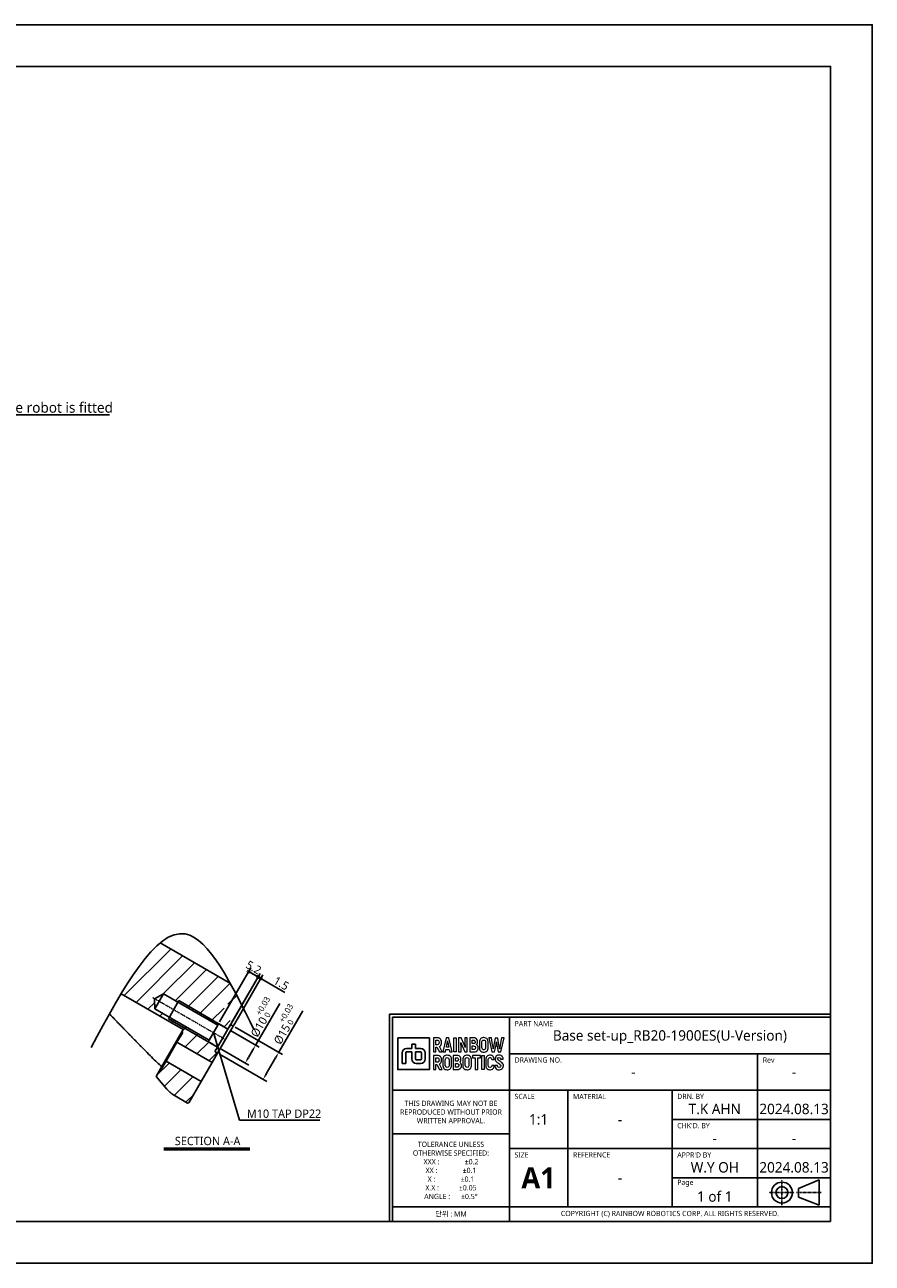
# Model space of a CAD drawing. Header units: millimetres. Extents: x 0 to 7374, y 0 to 4200.
# Tile 563 of 656: x 6968 to 7374, y 0 to 594. Entities that reach past the tile are written whole.
import ezdxf
from ezdxf.enums import TextEntityAlignment as Align

# ---------------------------------------------------------------- set-up
doc = ezdxf.new("R2010")
doc.units = ezdxf.units.MM
doc.header["$LTSCALE"] = 0.2
doc.linetypes.add('CENTER2', pattern=[1.125, 0.75, -0.125, 0.125, -0.125])
for name, color, linetype in [('02_Center Line', 1, 'CENTER2'), ('05_Section Line', 3, 'Continuous'), ('07_Special Line2', 76, 'Continuous'), ('10_Drawing Template', 2, 'Continuous'), ('12_Before Rev.Num.', 5, 'Continuous')]:
    doc.layers.add(name, color=color, linetype=linetype)
doc.layers.add('14_Mark', color=7, linetype='Continuous', true_color=0xe03c31)
doc.styles.add('Rainbow-2.5 Style', font='malgunsl.ttf')
doc.styles.add('Rainbow-5.0 Style', font='malgunsl.ttf')
doc.dimstyles.new('Rainbow-5.0 Style', dxfattribs={"dimtxt": 4.5, "dimasz": 2.5, "dimexe": 1, "dimexo": 1, "dimgap": 1, "dimtad": 1, "dimdsep": 46, "dimtxsty": 'Rainbow-5.0 Style', "dimcen": 0, "dimclrd": 251, "dimclre": 251, "dimclrt": 7, "dimazin": 3, "dimtp": 0.1, "dimtm": 0.1, "dimtfac": 0.61, "dimtmove": 0, "dimatfit": 3, "dimfxl": 1, "dimlwd": -1, "dimlwe": -1, "dimarcsym": 1})
doc.dimstyles.new('Rainbow-5.0 Style$0', dxfattribs={"dimtxt": 4, "dimasz": 3, "dimexe": 2, "dimexo": 1, "dimgap": 0.8, "dimtad": 1, "dimzin": 9, "dimdsep": 46, "dimtxsty": 'Rainbow-5.0 Style', "dimcen": 0, "dimclrd": 251, "dimclre": 251, "dimclrt": 256, "dimadec": 1, "dimazin": 0, "dimtp": 0.1, "dimtm": 0.1, "dimtfac": 0.61, "dimtmove": 0, "dimatfit": 3, "dimfxl": 1, "dimlwd": -1, "dimlwe": -1, "dimarcsym": 1})
pattern_1 = [(45, (6545.0625, 358.6135), (-4.49013, 4.49013), [])]

# ---------------------------------------------------------------- blocks, each defined once
blk = doc.blocks.new('A$C08957360')
at = {"linetype": 'Continuous'}
for p, q in [((804.69, 35.88), (814.56, 39.97)), ((804.69, 35.88), (804.69, 31.7)), ((814.56, 39.97), (814.56, 27.81)), ((814.56, 27.81), (804.69, 31.7))]:
    blk.add_line(p, q, dxfattribs=at)
blk.add_lwpolyline([(0, 0), (840, 0), (840, 594), (0, 594)], close=True)
at = {"lineweight": 0}
for points in [[(631.41, 108.09), (629.56, 108.09), (629.56, 101.34), (630.75, 101.34), (630.75, 103.69), (631.29, 103.69)], [(631.41, 106.96), (631.63, 106.94), (631.99, 106.77), (632.21, 106.43), (632.28, 105.9), (632.26, 105.62), (632.12, 105.17), (631.83, 104.91), (631.41, 104.82), (630.75, 104.82)], [(630.75, 104.82), (630.75, 106.96), (631.41, 106.96)], [(633.21, 107.16), (632.95, 107.52), (632.8, 107.66), (632.41, 107.9), (631.95, 108.04), (631.41, 108.09)], [(633.11, 104.48), (633.32, 104.88), (633.45, 105.36), (633.49, 105.91), (633.48, 106.21), (633.39, 106.72), (633.21, 107.16)], [(637, 108.09), (635.73, 108.09), (634.07, 101.34), (635.31, 101.34), (635.57, 102.57), (637.15, 102.57)], [(637.15, 102.57), (637.42, 101.34), (638.65, 101.34), (637, 108.09)], [(642.86, 108.09), (641.69, 108.09), (641.69, 101.34), (642.85, 101.34), (642.85, 103.38), (642.84, 103.89), (642.83, 104.4), (642.8, 104.9), (642.76, 105.4), (642.71, 105.89), (642.74, 105.92)], [(644.81, 103.54), (644.76, 103.66), (644.56, 104.19), (644.43, 104.5), (644.26, 104.92), (642.86, 108.09)], [(644.66, 101.34), (645.83, 101.34), (645.83, 108.09)], [(645.83, 108.09), (644.67, 108.09), (644.67, 106.04), (644.68, 105.59), (644.7, 105.11), (644.73, 104.61), (644.77, 104.09), (644.83, 103.57), (644.81, 103.54)], [(649.01, 108.09), (647.04, 108.09), (647.04, 101.34), (649.06, 101.34), (649.17, 101.35), (649.68, 101.42), (650.11, 101.6), (650.49, 101.89), (650.56, 101.96), (650.82, 102.35)], [(648.83, 106.97), (649.2, 106.91), (649.49, 106.63), (649.59, 106.16), (649.53, 105.74), (649.29, 105.43), (648.87, 105.31), (648.22, 105.31)], [(648.22, 105.31), (648.22, 106.97), (648.83, 106.97)], [(650.57, 107.2), (650.29, 107.58), (649.96, 107.85), (649.52, 108.03), (649.01, 108.09)], [(650.56, 105.25), (650.73, 105.69), (650.79, 106.21), (650.79, 106.23), (650.73, 106.75), (650.57, 107.2)], [(653.73, 108.2), (653.45, 108.19), (652.95, 108.09), (652.53, 107.89), (652.18, 107.6), (651.99, 107.36), (651.77, 106.94), (651.65, 106.47), (651.61, 105.92), (651.61, 103.52), (651.63, 103.13), (651.73, 102.63), (651.91, 102.2)], [(651.91, 102.2), (652.18, 101.84), (652.35, 101.67), (652.74, 101.42), (653.2, 101.28), (653.73, 101.23), (654.02, 101.25), (654.52, 101.34), (654.94, 101.54), (655.3, 101.84), (655.48, 102.07), (655.69, 102.49), (655.81, 102.96), (655.86, 103.52), (655.86, 105.92), (655.83, 106.29), (655.74, 106.8), (655.55, 107.23)], [(653.73, 102.38), (653.44, 102.41), (653.1, 102.61), (652.9, 102.98), (652.83, 103.52), (652.83, 105.92), (652.86, 106.29), (653.02, 106.72), (653.31, 106.97), (653.73, 107.06)], [(655.55, 107.23), (655.3, 107.6), (655.12, 107.76), (654.73, 108.01), (654.27, 108.16), (653.73, 108.2)], [(653.73, 107.06), (654.02, 107.02), (654.36, 106.82), (654.57, 106.46), (654.63, 105.92), (654.63, 103.52), (654.6, 103.15), (654.45, 102.72), (654.16, 102.46), (653.73, 102.38)], [(657.36, 108.09), (656.14, 108.09), (657.65, 101.34)], [(658.26, 102.83), (658.22, 103.08), (658.17, 103.52), (658.08, 104.05), (657.97, 104.67), (657.36, 108.09)], [(660.43, 107.99), (659.19, 107.99), (658.59, 104.69), (658.5, 104.1), (658.39, 103.47), (658.33, 103.05), (658.3, 102.83), (658.26, 102.83)], [(661.33, 102.83), (661.3, 102.97), (661.24, 103.34), (661.16, 103.91), (661.03, 104.69), (660.43, 107.99)], [(660.71, 101.34), (661.97, 101.34), (663.48, 108.09)], [(663.48, 108.09), (662.26, 108.09), (661.66, 104.67), (661.58, 104.22), (661.48, 103.67), (661.41, 103.21), (661.36, 102.83), (661.33, 102.83)], [(631.29, 103.69), (632.49, 101.34), (633.79, 101.34), (632.43, 103.91)], [(632.43, 103.91), (632.44, 103.91), (632.82, 104.16), (633.11, 104.48)], [(635.82, 103.69), (636.08, 104.95), (636.11, 105.07), (636.18, 105.51), (636.27, 106.01), (636.35, 106.6), (636.38, 106.6)], [(636.38, 106.6), (636.41, 106.36), (636.51, 105.73), (636.59, 105.26), (636.64, 104.95), (636.91, 103.69), (635.82, 103.69)], [(642.74, 105.92), (642.76, 105.85), (642.88, 105.54), (643.08, 105.01), (643.37, 104.28), (644.66, 101.34)], [(648.87, 104.21), (649.16, 104.18), (649.57, 103.99), (649.7, 103.81), (649.82, 103.32), (649.82, 103.22), (649.68, 102.8), (649.37, 102.54), (648.88, 102.46), (648.22, 102.46)], [(648.22, 102.46), (648.22, 104.21), (648.87, 104.21)], [(650.81, 104.21), (650.57, 104.52), (650.17, 104.81), (650.27, 104.89), (650.56, 105.25)], [(650.82, 102.35), (650.98, 102.8), (651.03, 103.32), (650.98, 103.75), (650.81, 104.21)], [(657.65, 101.34), (658.91, 101.34), (659.47, 103.94), (659.51, 104.11), (659.6, 104.59), (659.68, 105.07), (659.74, 105.59), (659.8, 106.13), (659.84, 106.13)], [(659.84, 106.13), (659.85, 105.93), (659.9, 105.42), (659.97, 104.92), (660.05, 104.42), (660.15, 103.94), (660.71, 101.34)], [(631.41, 99.65), (629.56, 99.65), (629.56, 92.91), (630.75, 92.91), (630.75, 95.26), (631.29, 95.26)], [(631.41, 98.52), (631.63, 98.5), (631.99, 98.33), (632.21, 97.98), (632.28, 97.46), (632.26, 97.17), (632.12, 96.74), (631.83, 96.47), (631.41, 96.38), (630.75, 96.38)], [(630.75, 96.38), (630.75, 98.52), (631.41, 98.52)], [(631.29, 95.26), (632.49, 92.91), (633.79, 92.91), (632.43, 95.47)], [(633.21, 98.72), (632.95, 99.08), (632.8, 99.22), (632.41, 99.46), (631.95, 99.6), (631.41, 99.65)], [(632.43, 95.47), (632.44, 95.48), (632.82, 95.72), (633.11, 96.04)], [(633.11, 96.04), (633.32, 96.44), (633.45, 96.91), (633.49, 97.47), (633.48, 97.77), (633.39, 98.28), (633.21, 98.72)], [(636.2, 99.76), (635.91, 99.75), (635.41, 99.65), (634.99, 99.46), (634.64, 99.15), (634.45, 98.92), (634.24, 98.5), (634.11, 98.03), (634.07, 97.48), (634.07, 95.07), (634.09, 94.69), (634.19, 94.2), (634.37, 93.76)], [(634.37, 93.76), (634.64, 93.4), (634.81, 93.23), (635.21, 92.99), (635.66, 92.84), (636.2, 92.79), (636.48, 92.8), (636.97, 92.91), (637.4, 93.1), (637.75, 93.4), (637.94, 93.64), (638.15, 94.05), (638.27, 94.53), (638.31, 95.07), (638.31, 97.48), (638.29, 97.86), (638.2, 98.36), (638.02, 98.79)], [(636.2, 93.94), (635.9, 93.97), (635.57, 94.17), (635.36, 94.53), (635.29, 95.07), (635.29, 97.48), (635.32, 97.86), (635.48, 98.28), (635.77, 98.53), (636.2, 98.62)], [(638.02, 98.79), (637.75, 99.15), (637.58, 99.32), (637.19, 99.57), (636.72, 99.71), (636.2, 99.76)], [(636.2, 98.62), (636.49, 98.58), (636.83, 98.39), (637.02, 98.02), (637.09, 97.48), (637.09, 95.07), (637.06, 94.7), (636.91, 94.28), (636.62, 94.02), (636.2, 93.94)], [(641.02, 99.65), (639.04, 99.65), (639.04, 92.91), (641.18, 92.91), (641.68, 92.98), (642.12, 93.16), (642.5, 93.44), (642.56, 93.52), (642.83, 93.9)], [(640.83, 98.53), (641.21, 98.46), (641.49, 98.2), (641.59, 97.72), (641.53, 97.3), (641.3, 96.98), (640.87, 96.88), (640.23, 96.88)], [(640.23, 96.88), (640.23, 98.53), (640.83, 98.53)], [(640.88, 95.76), (641.17, 95.74), (641.58, 95.54), (641.72, 95.37), (641.83, 94.88), (641.82, 94.77), (641.69, 94.36), (641.38, 94.11), (640.89, 94.03), (640.23, 94.03)], [(640.23, 94.03), (640.23, 95.76), (640.88, 95.76)], [(642.58, 98.76), (642.31, 99.14), (641.97, 99.4), (641.53, 99.59), (641.02, 99.65)], [(642.81, 95.76), (642.58, 96.07), (642.18, 96.36), (642.28, 96.45), (642.56, 96.8)], [(642.56, 96.8), (642.74, 97.25), (642.8, 97.77), (642.8, 97.78), (642.74, 98.31), (642.58, 98.76)], [(642.83, 93.9), (642.98, 94.36), (643.03, 94.88), (642.99, 95.31), (642.81, 95.76)], [(645.75, 99.76), (645.46, 99.75), (644.96, 99.65), (644.54, 99.46), (644.18, 99.15), (643.99, 98.92), (643.79, 98.5), (643.66, 98.03), (643.62, 97.48), (643.62, 95.07), (643.64, 94.69), (643.73, 94.2), (643.92, 93.76)], [(643.92, 93.76), (644.18, 93.4), (644.36, 93.23), (644.75, 92.99), (645.22, 92.84), (645.75, 92.79), (646.03, 92.8), (646.52, 92.91), (646.95, 93.1), (647.3, 93.4), (647.49, 93.64), (647.7, 94.05), (647.82, 94.53), (647.86, 95.07), (647.86, 97.48), (647.85, 97.86), (647.74, 98.36), (647.57, 98.79)], [(645.75, 93.94), (645.44, 93.97), (645.11, 94.17), (644.91, 94.53), (644.84, 95.07), (644.84, 97.48), (644.87, 97.86), (645.02, 98.28), (645.32, 98.53), (645.75, 98.62)], [(647.57, 98.79), (647.3, 99.15), (647.12, 99.32), (646.73, 99.57), (646.28, 99.71), (645.75, 99.76)], [(645.75, 98.62), (646.03, 98.58), (646.37, 98.39), (646.57, 98.02), (646.64, 97.48), (646.64, 95.07), (646.62, 94.7), (646.46, 94.28), (646.17, 94.02), (645.75, 93.94)], [(654.82, 98.65), (654.69, 98.18), (654.65, 97.63), (654.65, 94.93), (654.65, 94.65), (654.74, 94.14), (654.92, 93.7), (655.19, 93.35), (655.3, 93.24), (655.67, 92.99), (656.14, 92.84), (656.67, 92.79), (656.89, 92.8), (657.4, 92.88), (657.84, 93.06), (658.2, 93.34), (658.33, 93.5), (658.57, 93.89)], [(656.67, 99.78), (656.48, 99.78), (655.97, 99.69), (655.54, 99.51), (655.19, 99.23), (655.04, 99.05), (654.82, 98.65)], [(656.67, 93.94), (656.56, 93.94), (656.18, 94.08), (655.94, 94.41), (655.87, 94.93), (655.87, 97.76), (655.98, 98.25), (656.25, 98.54), (656.66, 98.64)], [(656.66, 98.64), (656.91, 98.62), (657.31, 98.4), (657.45, 98.17), (657.56, 97.64), (658.74, 97.64), (658.72, 97.93), (658.62, 98.44), (658.43, 98.87), (658.17, 99.23), (658.05, 99.34), (657.67, 99.59), (657.2, 99.74), (656.67, 99.78)], [(661.09, 99.78), (661.05, 99.78), (660.53, 99.72), (660.08, 99.56), (659.71, 99.29), (659.44, 98.97), (659.25, 98.53), (659.18, 98.03), (659.23, 97.63), (659.39, 97.16), (659.56, 96.88), (659.89, 96.53), (660.12, 96.35), (660.54, 96.05), (660.78, 95.9), (661.2, 95.64), (661.34, 95.54), (661.7, 95.2), (661.75, 95.13), (661.9, 94.68), (661.9, 94.56), (661.7, 94.14), (661.59, 94.05), (661.1, 93.93)], [(662.9, 93.72), (663.07, 94.17), (663.13, 94.67), (663.11, 94.98), (662.99, 95.45), (662.88, 95.66), (662.6, 96.05), (662.45, 96.18), (662.05, 96.5), (661.9, 96.6), (661.48, 96.86), (661.36, 96.93), (660.94, 97.19), (660.9, 97.22), (660.54, 97.55), (660.39, 98), (660.39, 98.03), (660.58, 98.46), (660.62, 98.5), (661.09, 98.64)], [(662.79, 98.9), (662.51, 99.26), (662.46, 99.32), (662.08, 99.57), (661.62, 99.73), (661.09, 99.78)], [(661.09, 98.64), (661.42, 98.58), (661.72, 98.31), (661.82, 97.83), (663.04, 97.83), (663.03, 97.93), (662.96, 98.45), (662.79, 98.9)], [(658.77, 94.91), (657.59, 94.91), (657.54, 94.57), (657.33, 94.18), (657.16, 94.05), (656.67, 93.94)], [(658.57, 93.89), (658.71, 94.36), (658.77, 94.91)], [(660.26, 94.81), (659.05, 94.81), (659.06, 94.62), (659.15, 94.11), (659.33, 93.67), (659.61, 93.31), (659.71, 93.22), (660.1, 92.97), (660.55, 92.82), (661.09, 92.77), (661.27, 92.77), (661.78, 92.85), (662.21, 93.03), (662.58, 93.31), (662.61, 93.33), (662.9, 93.72)], [(661.1, 93.93), (661.06, 93.93), (660.62, 94.03), (660.36, 94.33), (660.26, 94.81)]]:
    blk.add_lwpolyline(points, dxfattribs=at)
for points in [[(639.3, 108.09), (640.48, 108.09), (640.48, 101.34), (639.3, 101.34), (639.3, 108.09)], [(652.18, 99.65), (648.25, 99.65), (648.25, 98.52), (649.61, 98.52), (649.61, 92.91), (650.82, 92.91), (650.82, 98.52), (652.18, 98.52)], [(652.74, 99.65), (653.93, 99.65), (653.93, 92.91), (652.74, 92.91), (652.74, 99.65)]]:
    blk.add_lwpolyline(points, close=True, dxfattribs=at)
at = {"linetype": 'Continuous'}
for radius in [5.02, 2.89]:
    blk.add_circle((796.71, 33.86), radius, dxfattribs=at)
at = {"layer": '02_Center Line'}
for p, q in [((796.71, 27.83), (796.71, 39.99)), ((790.58, 33.86), (802.73, 33.86)), ((803.7, 33.86), (815.65, 33.86))]:
    blk.add_line(p, q, dxfattribs=at)
at = {"layer": '07_Special Line2'}
for p, q in [((610, 83), (610, 118)), ((610, 118), (666, 118)), ((666, 20), (666, 118)), ((666, 118), (820, 118)), ((820, 118), (820, 20)), ((785, 100.5), (666, 100.5)), ((785, 100.5), (820, 100.5)), ((785, 83), (785, 100.5)), ((610, 83), (666, 83)), ((610, 62), (610, 83)), ((694, 83), (666, 83)), ((694, 83), (694, 27)), ((744, 83), (694, 83)), ((744, 83), (785, 83)), ((744, 69), (744, 83)), ((785, 69), (785, 83)), ((785, 83), (820, 83)), ((744, 55), (744, 69)), ((785, 69), (744, 69)), ((785, 55), (785, 69)), ((785, 69), (820, 69)), ((666, 62), (610, 62)), ((610, 20), (610, 62)), ((666, 55), (694, 55)), ((744, 55), (694, 55)), ((744, 55), (744, 41)), ((785, 55), (744, 55)), ((785, 41), (785, 55)), ((785, 55), (820, 55)), ((744, 41), (744, 27)), ((785, 41), (744, 41)), ((785, 27), (785, 41)), ((785, 41), (820, 41)), ((666, 27), (610, 27)), ((820, 27), (666, 27)), ((610, 20), (666, 20)), ((666, 20), (820, 20))]:
    blk.add_line(p, q, dxfattribs=at)
at = {"layer": '10_Drawing Template'}
for q in [(820, 119.4), (608.6, 20)]:
    blk.add_line((608.6, 119.4), q, dxfattribs=at)
blk.add_lwpolyline([(820, 20), (820, 574), (20, 574), (20, 20)], close=True, dxfattribs=at)
at = {"layer": '14_Mark'}
for p, q in [((616.73, 103.03), (619.27, 103.03)), ((619.27, 101.34), (616.73, 101.34)), ((619.27, 103.03), (619.27, 105.14)), ((619.27, 105.14), (620.95, 105.14)), ((619.27, 97.96), (619.27, 101.34)), ((620.95, 105.14), (620.95, 103.03)), ((620.95, 103.03), (623.49, 103.03)), ((623.49, 101.34), (620.95, 101.34)), ((620.95, 101.34), (620.95, 97.97)), ((614.63, 95.86), (614.63, 100.93)), ((614.63, 95.86), (616.31, 95.86)), ((616.31, 95.86), (616.31, 100.92)), ((621.37, 97.55), (623.49, 97.55)), ((621.37, 95.86), (623.49, 95.86)), ((623.91, 100.92), (623.91, 97.97)), ((625.59, 100.93), (625.59, 97.96))]:
    blk.add_line(p, q, dxfattribs=at)
blk.add_lwpolyline([(612.52, 108.09), (627.7, 108.09), (627.7, 92.91), (612.52, 92.91)], close=True, dxfattribs=at)
for centre, radius, start, end in [((616.73, 100.93), 2.1, 90, 180), ((616.73, 100.92), 0.42, 90, 180), ((623.49, 100.93), 2.1, 0, 90), ((623.49, 100.92), 0.42, 0, 90), ((621.37, 97.96), 2.1, 180, 270), ((621.37, 97.97), 0.42, 180, 270), ((623.49, 97.97), 0.42, 270, 0), ((623.49, 97.96), 2.1, 270, 0)]:
    blk.add_arc(centre, radius, start, end, dxfattribs=at)
at = {"char_height": 2.5, "attachment_point": 7, "style": 'Rainbow-2.5 Style'}
for s, insert in [('PART NAME', (668.5, 113.7)), ('DRAWING NO.', (668.5, 96.2)), ('Rev', (787.5, 96.2)), ('SCALE', (668.5, 78.7)), ('MATERIAL', (696.5, 78.7)), ('DRN. BY', (746.5, 78.7)), ("CHK'D. BY", (746.5, 64.7)), ('SIZE', (668.5, 50.7)), ('REFERENCE', (696.5, 50.7)), ("APPR'D BY", (746.5, 50.7)), ('Page', (746.5, 36.7))]:
    blk.add_mtext(s, dxfattribs=dict(at, insert=insert))
at = {"color": 2, "linetype": 'Continuous', "char_height": 2.5, "width": 56, "attachment_point": 5, "style": 'Rainbow-2.5 Style'}
for s, insert in [('{\\C256;THIS DRAWING MAY NOT BE \\PREPRODUCED WITHOUT PRIOR \\PWRITTEN APPROVAL.}', (638, 72.5)), ('{\\C256;TOLERANCE UNLESS \\POTHERWISE SPECIFIED:\\PXXX :              %%P0.2\\PXX :              %%P0.1  \\PX :              %%P0.1\\PX.X :           %%P0.05\\PANGLE :      %%P0.5%%D}', (638, 44.5)), ('{\\C256;단위 : MM}', (638, 23.5))]:
    blk.add_mtext(s, dxfattribs=dict(at, insert=insert))
at = {"insert": (680, 41), "char_height": 10, "width": 28, "attachment_point": 5, "style": 'Rainbow-2.5 Style'}
blk.add_mtext('{\\fMalgun Gothic|b1|i0|c129|p50;A1}', dxfattribs=at)
at = {"linetype": 'Continuous', "insert": (743, 23.58), "char_height": 2.5, "width": 154, "attachment_point": 5, "style": 'Rainbow-2.5 Style'}
blk.add_mtext('COPYRIGHT (C) RAINBOW ROBOTICS CORP. ALL RIGHTS RESERVED.', dxfattribs=at)
at = {"style": 'Rainbow-2.5 Style'}
for tag, p in [('품명', (743, 109.25)), ('품번', (725.5, 91.75)), ('리비전', (802.5, 91.75)), ('스케일', (680, 69)), ('재질', (719, 69)), ('제도', (764.5, 74)), ('제도일자', (802.5, 74)), ('검토', (764.5, 60)), ('검토일자', (802.5, 60)), ('승인', (764.5, 46)), ('승인일자', (802.5, 46)), ('참조', (719, 41)), ('페이지', (764.5, 32))]:
    blk.add_attdef(tag, text='', height=5, dxfattribs=at).set_placement(p, align=Align.MIDDLE_CENTER)
blk = doc.blocks.new('*D162')
at = {"color": 251, "linetype": 'ByBlock', "transparency": 16777216}
for p, q in [((7078.36, 104.67), (7089.86, 124.6)), ((7065.94, 111.84), (7080.09, 103.67)), ((7060.94, 103.18), (7075.09, 95.01)), ((7074.86, 98.61), (7076.86, 102.07))]:
    blk.add_line(p, q, dxfattribs=at)
at = {"color": 251, "transparency": 16777216}
for points in [[(7076.42, 102.32), (7077.29, 101.82), (7078.36, 104.67)], [(7074.42, 98.86), (7075.29, 98.36), (7073.36, 96.01)]]:
    blk.add_solid(points, dxfattribs=at)
at = {"layer": 'Defpoints', "color": 0, "transparency": 16777216}
for p in [(7065.08, 112.34), (7060.08, 103.68), (7073.36, 96.01)]:
    blk.add_point(p, dxfattribs=at)
at = {"transparency": 16777216, "insert": (7081.15, 118.08), "char_height": 4, "attachment_point": 5, "rotation": 60, "style": 'Rainbow-5.0 Style'}
blk.add_mtext('%%c10{}{\\H0.71x;\\C3;\\S+0.03^  0;}', dxfattribs=at)
blk = doc.blocks.new('*D163')
at = {"color": 251, "linetype": 'ByBlock', "transparency": 16777216}
for p, q in [((7089.43, 101.17), (7100.94, 121.09)), ((7068.49, 113.26), (7091.16, 100.17)), ((7060.99, 100.26), (7083.66, 87.17)), ((7083.43, 90.77), (7087.93, 98.57))]:
    blk.add_line(p, q, dxfattribs=at)
at = {"color": 251, "transparency": 16777216}
for points in [[(7087.5, 98.82), (7088.36, 98.32), (7089.43, 101.17)], [(7083, 91.02), (7083.86, 90.52), (7081.93, 88.17)]]:
    blk.add_solid(points, dxfattribs=at)
at = {"layer": 'Defpoints', "color": 0, "transparency": 16777216}
for p in [(7067.62, 113.76), (7089.43, 101.17), (7060.12, 100.76)]:
    blk.add_point(p, dxfattribs=at)
at = {"transparency": 16777216, "insert": (7092.22, 114.57), "char_height": 4, "attachment_point": 5, "rotation": 60, "style": 'Rainbow-5.0 Style'}
blk.add_mtext('%%c15{}{\\H0.71x;\\C3;\\S+0.03^  0;}', dxfattribs=at)
blk = doc.blocks.new('_DotSmall')
at = {"color": 0, "linetype": 'ByBlock', "const_width": 0.5}
blk.add_lwpolyline([(-0.0625, 0, 1), (0.0625, 0, 1)], format="xyb", close=True, dxfattribs=at)
blk = doc.blocks.new('*D164')
at = {"color": 251, "linetype": 'ByBlock', "transparency": 16777216}
for p, q in [((7066.83, 115.37), (7080.49, 139.04)), ((7068.12, 114.62), (7081.79, 138.29)), ((7079.49, 137.31), (7076.89, 138.81)), ((7079.49, 137.31), (7080.79, 136.56)), ((7080.79, 136.56), (7092.33, 129.9))]:
    blk.add_line(p, q, dxfattribs=at)
at = {"layer": 'Defpoints', "color": 0, "transparency": 16777216}
for p in [(7080.79, 136.56), (7066.33, 114.51), (7067.62, 113.76)]:
    blk.add_point(p, dxfattribs=at)
at = {"color": 251, "transparency": 16777216, "xscale": 3, "yscale": 3, "zscale": 3}
for p, rotation in [((7079.49, 137.31), 330.000000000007), ((7080.79, 136.56), 150.000000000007)]:
    blk.add_blockref('_DotSmall', p, dxfattribs=dict(at, rotation=rotation))
at = {"transparency": 16777216, "insert": (7090.6, 134.22), "char_height": 4, "attachment_point": 5, "rotation": 330, "style": 'Rainbow-5.0 Style'}
blk.add_mtext('1.5', dxfattribs=at)
blk = doc.blocks.new('*D165')
at = {"color": 251, "linetype": 'ByBlock', "transparency": 16777216}
for p, q in [((7061.07, 115.81), (7075.99, 141.64)), ((7065.58, 113.21), (7080.49, 139.04)), ((7074.99, 139.91), (7079.49, 137.31))]:
    blk.add_line(p, q, dxfattribs=at)
at = {"layer": 'Defpoints', "color": 0, "transparency": 16777216}
for p in [(7079.49, 137.31), (7060.57, 114.94), (7065.08, 112.34)]:
    blk.add_point(p, dxfattribs=at)
at = {"color": 251, "transparency": 16777216, "xscale": 3, "yscale": 3, "zscale": 3}
for p, rotation in [((7074.99, 139.91), 149.9999999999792), ((7079.49, 137.31), 329.9999999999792)]:
    blk.add_blockref('_DotSmall', p, dxfattribs=dict(at, rotation=rotation))
at = {"transparency": 16777216, "insert": (7077.38, 141.84), "char_height": 4, "attachment_point": 5, "rotation": 330, "style": 'Rainbow-5.0 Style'}
blk.add_mtext('5.2', dxfattribs=at)

msp = doc.modelspace()

# ---------------------------------------------------------------- hatches: boundary and pattern name
at = {"layer": '05_Section Line'}
h = msp.add_hatch(dxfattribs=at)
h.set_pattern_fill('ANSI31', color=256, scale=50.8, style=0)
h.set_pattern_definition(pattern_1)
h.paths.add_polyline_path([(7006.697, 151.398), (7006.696, 151.465), (7006.694, 151.547), (7006.696, 151.466)])
h.paths.add_polyline_path([(7006.561, 150.58), (7006.619, 150.616), (7006.644, 150.637), (7006.643, 150.636), (7006.642, 150.635), (7006.64, 150.634), (7006.639, 150.633), (7006.638, 150.632), (7006.636, 150.631), (7006.635, 150.63), (7006.634, 150.629), (7006.632, 150.628), (7006.631, 150.626), (7006.629, 150.625), (7006.628, 150.624), (7006.626, 150.623), (7006.625, 150.622), (7006.623, 150.621), (7006.621, 150.619), (7006.619, 150.618), (7006.617, 150.617), (7006.616, 150.616), (7006.614, 150.614), (7006.612, 150.613), (7006.61, 150.611), (7006.607, 150.61), (7006.605, 150.609), (7006.603, 150.607), (7006.601, 150.605), (7006.598, 150.604), (7006.596, 150.602), (7006.593, 150.601), (7006.59, 150.599), (7006.587, 150.597), (7006.584, 150.595), (7006.581, 150.593), (7006.578, 150.591), (7006.575, 150.589), (7006.572, 150.587), (7006.568, 150.585), (7006.564, 150.583)])
h.paths.add_polyline_path([(7006.464, 150.524), (7006.521, 150.556), (7006.556, 150.578), (7006.552, 150.575), (7006.548, 150.573), (7006.543, 150.57), (7006.538, 150.567), (7006.533, 150.564), (7006.528, 150.561), (7006.522, 150.558), (7006.517, 150.554), (7006.51, 150.55), (7006.504, 150.547), (7006.497, 150.543), (7006.489, 150.538), (7006.482, 150.534), (7006.473, 150.529)])
h.paths.add_polyline_path([(7006.645, 150.638), (7006.698, 150.681), (7006.701, 150.815), (7006.701, 150.811), (7006.701, 150.807), (7006.701, 150.803), (7006.701, 150.8), (7006.7, 150.796), (7006.7, 150.792), (7006.7, 150.789), (7006.7, 150.786), (7006.7, 150.783), (7006.7, 150.78), (7006.699, 150.777), (7006.699, 150.774), (7006.699, 150.771), (7006.699, 150.769), (7006.699, 150.766), (7006.699, 150.764), (7006.698, 150.761), (7006.698, 150.759), (7006.698, 150.757), (7006.698, 150.754), (7006.698, 150.752), (7006.697, 150.75), (7006.697, 150.748), (7006.697, 150.746), (7006.697, 150.744), (7006.697, 150.742), (7006.696, 150.74), (7006.696, 150.738), (7006.696, 150.737), (7006.696, 150.735), (7006.696, 150.733), (7006.695, 150.731), (7006.695, 150.73), (7006.695, 150.728), (7006.695, 150.727), (7006.694, 150.725), (7006.694, 150.724), (7006.694, 150.722), (7006.694, 150.721), (7006.693, 150.719), (7006.693, 150.718), (7006.693, 150.717), (7006.692, 150.715), (7006.692, 150.714), (7006.692, 150.713), (7006.692, 150.711), (7006.691, 150.71), (7006.691, 150.709), (7006.691, 150.708), (7006.69, 150.706), (7006.69, 150.705), (7006.69, 150.704), (7006.69, 150.703), (7006.689, 150.702), (7006.689, 150.701), (7006.689, 150.7), (7006.688, 150.699), (7006.688, 150.697), (7006.688, 150.696), (7006.687, 150.695), (7006.687, 150.694), (7006.686, 150.693), (7006.686, 150.692), (7006.686, 150.691), (7006.685, 150.69), (7006.685, 150.689), (7006.685, 150.688), (7006.684, 150.687), (7006.684, 150.687), (7006.683, 150.686), (7006.683, 150.685), (7006.683, 150.684), (7006.682, 150.683), (7006.682, 150.682), (7006.681, 150.681), (7006.681, 150.68), (7006.68, 150.679), (7006.68, 150.678), (7006.679, 150.678), (7006.679, 150.677), (7006.679, 150.676), (7006.678, 150.675), (7006.678, 150.674), (7006.677, 150.673), (7006.677, 150.672), (7006.676, 150.672), (7006.675, 150.671), (7006.675, 150.67), (7006.674, 150.669), (7006.674, 150.668), (7006.673, 150.668), (7006.673, 150.667), (7006.672, 150.666), (7006.672, 150.665), (7006.671, 150.664), (7006.67, 150.663), (7006.67, 150.663), (7006.669, 150.662), (7006.668, 150.661), (7006.668, 150.66), (7006.667, 150.659), (7006.666, 150.659), (7006.666, 150.658), (7006.665, 150.657), (7006.664, 150.656), (7006.664, 150.655), (7006.663, 150.654), (7006.662, 150.654), (7006.661, 150.653), (7006.66, 150.652), (7006.66, 150.651), (7006.659, 150.65), (7006.658, 150.649), (7006.657, 150.649), (7006.656, 150.648), (7006.655, 150.647), (7006.654, 150.646), (7006.653, 150.645), (7006.652, 150.644), (7006.651, 150.643), (7006.65, 150.642), (7006.649, 150.641), (7006.648, 150.641), (7006.647, 150.64), (7006.646, 150.639)])
h.paths.add_polyline_path([(7006.365, 150.467), (7006.417, 150.497), (7006.455, 150.518), (7006.445, 150.513), (7006.434, 150.506), (7006.422, 150.5), (7006.41, 150.493), (7006.396, 150.485), (7006.381, 150.476)])
h.paths.add_polyline_path([(7006.702, 151.014), (7006.701, 151.08), (7006.7, 151.174), (7006.7, 151.144), (7006.701, 151.117), (7006.701, 151.092), (7006.701, 151.07), (7006.701, 151.05), (7006.702, 151.031)])
h.paths.add_polyline_path([(7006.257, 150.406), (7006.307, 150.435), (7006.347, 150.457), (7006.328, 150.446), (7006.307, 150.434), (7006.283, 150.421)])
h.paths.add_polyline_path([(7006.699, 151.208), (7006.699, 151.267), (7006.698, 151.34), (7006.698, 151.29), (7006.699, 151.246)])
h.paths.add_polyline_path([(7006.156, 150.35), (7006.194, 150.371), (7006.227, 150.39), (7006.194, 150.371)])
h.paths.add_polyline_path([(7016.048, 132.838), (7013.851, 129.213), (7043.554, 112.064), (7042.929, 110.981), (7043.362, 110.731), (7040.612, 105.968), (7057.5, 96.218), (7060.125, 100.765), (7058.826, 101.515), (7060.076, 103.68), (7055.573, 106.28), (7055.979, 106.983), (7029.998, 121.983), (7029.913, 126.868), (7034.186, 129.237), (7060.167, 114.237), (7060.573, 114.94), (7065.076, 112.34), (7066.326, 114.505), (7067.625, 113.755), (7068.375, 115.054), (7065.604, 116.654), (7067.489, 119.92), (7061.254, 123.52), (7061.229, 124.954), (7062.483, 125.649), (7068.718, 122.049), (7070.769, 125.6), (7070.053, 127.001), (7068.186, 130.563), (7066.315, 134.009), (7066.204, 134.206), (7032.556, 153.632), (7032.323, 153.463), (7029.107, 150.449), (7025.87, 146.81), (7022.612, 142.616), (7019.338, 137.935)])
h.paths.add_polyline_path([(6972.012, 154.523), (6971.927, 154.573), (6972.055, 154.498)])
h = msp.add_hatch(dxfattribs=at)
h.set_pattern_fill('ANSI31', color=256, scale=50.8, style=0)
h.set_pattern_definition(pattern_1)
edge = h.paths.add_edge_path()
edge.add_line((7032.612, 92.112), (7032.179, 92.362))
edge.add_line((7032.179, 92.362), (7030.588, 89.605))
edge.add_line((7030.588, 89.605), (7035.784, 83.494))
edge.add_ellipse((7047.212, 93.209), major_axis=(9.715, -11.429), ratio=1, start_angle=270, end_angle=289.632596)
edge.add_line((7039.712, 80.218), (7045.692, 76.766))
edge.add_line((7045.692, 76.766), (7046.375, 76.949))
edge.add_line((7046.375, 76.949), (7052.25, 87.125))
edge.add_line((7052.25, 87.125), (7035.362, 96.875))
edge.add_line((7035.362, 96.875), (7032.612, 92.112))

# ---------------------------------------------------------------- linework, layer by layer
for p, q in [((7066.207, 134.204), (7032.539, 153.642)), ((7013.836, 129.222), (7043.554, 112.064)), ((7029.913, 126.868), (7034.186, 129.237)), ((7029.998, 121.983), (7029.913, 126.868)), ((7029.998, 121.983), (7034.186, 129.237)), ((7034.186, 129.237), (7060.167, 114.237)), ((7036.52, 117.28), (7041.52, 125.94)), ((7065.076, 112.34), (7041.52, 125.94)), ((7055.979, 106.983), (7029.998, 121.983)), ((7069.882, 117.664), (7072.498, 122.195)), ((7036.52, 117.28), (7060.076, 103.68)), ((7060.167, 114.237), (7055.979, 106.983)), ((7067.625, 113.755), (7060.125, 100.765)), ((7060.167, 114.237), (7060.573, 114.94)), ((7060.573, 114.94), (7065.076, 112.34)), ((7065.076, 112.34), (7066.326, 114.505)), ((7066.326, 114.505), (7067.625, 113.755)), ((7067.625, 113.755), (7068.375, 115.054)), ((7069.882, 117.664), (7068.375, 115.054)), ((7032.179, 92.362), (7042.929, 110.981)), ((7043.362, 110.731), (7040.612, 105.968)), ((7043.554, 112.064), (7042.929, 110.981)), ((7042.929, 110.981), (7043.362, 110.731)), ((7055.573, 106.28), (7055.979, 106.983)), ((7065.076, 112.34), (7060.076, 103.68)), ((7040.612, 105.968), (7035.362, 96.875)), ((7040.612, 105.968), (7057.5, 96.218)), ((7060.076, 103.68), (7055.573, 106.28)), ((7058.826, 101.515), (7060.076, 103.68)), ((7060.125, 100.765), (7058.826, 101.515)), ((7035.362, 96.875), (7032.612, 92.112)), ((7052.25, 87.125), (7035.362, 96.875)), ((7057.5, 96.218), (7052.25, 87.125)), ((7057.5, 96.218), (7060.125, 100.765)), ((7032.179, 92.362), (7030.588, 89.605)), ((7030.588, 89.605), (7035.784, 83.494)), ((7032.612, 92.112), (7032.179, 92.362)), ((7046.375, 76.949), (7052.25, 87.125)), ((7039.712, 80.218), (7045.692, 76.766)), ((7045.692, 76.766), (7046.375, 76.949)), ((7034.313, 54.339), (7075.63, 54.339))]:
    msp.add_line(p, q)
msp.add_arc((7047.212, 93.209), 15, 220.367404, 240)
msp.add_rational_spline([(7025.611, 101.718), (7016.387, 111.108), (7008.249, 119.57)], [1.00159145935, 1.00313657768, 1.00241503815], degree=2)
msp.add_open_spline([(7033.311, 94.321), (7032.551, 94.994), (7031.802, 95.68), (7029.327, 97.996), (7027.488, 99.805), (7025.611, 101.718)], degree=3, knots=[-12.296415, -12.296415, -12.296415, -12.296415, -11.9739988, -11.9739988, -11.1810333, -11.1810333, -11.1810333, -11.1810333])
at = {"layer": '02_Center Line'}
msp.add_line((7029.047, 127.368), (7063.442, 107.51), dxfattribs=at)
at = {"layer": '05_Section Line', "linetype": 'Continuous'}
msp.add_line((7034.313, 55.19), (7075.63, 55.19), dxfattribs=at)
at = {"layer": '12_Before Rev.Num.'}
msp.add_spline([(6999.467, 103.53), (7044.614, 157.937), (7077.498, 112.069)], degree=3, dxfattribs=at)

# ---------------------------------------------------------------- block references
msp.add_blockref('A$C08957360', (6534, 0)).add_auto_attribs({'페이지': '1 of 1', '참조': '-', '승인일자': '2024.08.13', '검토일자': '-', '승인': 'W.Y OH', '검토': '-', '제도일자': '2024.08.13', '제도': 'T.K AHN', '재질': '-', '스케일': '1:1', '리비전': '-', '품번': '-', '품명': 'Base set-up_RB20-1900ES(U-Version)'})

# ---------------------------------------------------------------- texts
at = {"color": 7, "attachment_point": 7, "style": 'Rainbow-5.0 Style'}
for s, insert, char_height in [('Surface on which the robot is fitted', (6902.753, 407.849), 5), ('M10 TAP DP22', (7074.135, 69.674), 4)]:
    msp.add_mtext(s, dxfattribs=dict(at, insert=insert, char_height=char_height))
at = {"insert": (7055.3, 58.616), "char_height": 4, "attachment_point": 5, "style": 'Rainbow-5.0 Style'}
msp.add_mtext('SECTION A-A', dxfattribs=at)

# ---------------------------------------------------------------- dimensions: what is measured, and where the dimension line sits
dim = msp.add_linear_dim(base=(7079.492, 137.309), p1=(7060.573, 114.94), p2=(7065.076, 112.34), angle=330, dimstyle='Rainbow-5.0 Style$0', override={"dimblk1": 'DotSmall', "dimblk2": 'DotSmall', "dimsah": 1})
dim.commit()
dim.dimension.update_dxf_attribs({"geometry": '*D165', "text_midpoint": (7075.941, 139.359), "dimtype": 161})
dim = msp.add_aligned_dim(p1=(7066.326, 114.505), p2=(7067.625, 113.755), distance=26.332, dimstyle='Rainbow-5.0 Style$0', override={"dimblk1": 'DotSmall', "dimblk2": 'DotSmall', "dimsah": 1})
dim.commit()
dim.dimension.update_dxf_attribs({"geometry": '*D164', "text_midpoint": (7090.598, 134.221)})
dim = msp.add_linear_dim(base=(7073.358, 96.012), p1=(7065.076, 112.34), p2=(7060.076, 103.68), angle=240, text='<>{}{\\H0.71x;\\C3;\\S+0.03^  0;}', dimstyle='Rainbow-5.0 Style$0', override={"dimpost": '%%c<>', "dimtp": 0.03, "dimtm": 0})
dim.commit()
dim.dimension.update_dxf_attribs({"geometry": '*D162', "text_midpoint": (7084.86, 115.934), "dimtype": 161})
dim = msp.add_aligned_dim(p1=(7060.125, 100.765), p2=(7067.625, 113.755), distance=-25.18, text='<>{}{\\H0.71x;\\C3;\\S+0.03^  0;}', dimstyle='Rainbow-5.0 Style$0', override={"dimpost": '%%c<>', "dimtp": 0.03, "dimtm": 0, "dimtdec": 2, "dimtzin": 8})
dim.commit()
dim.dimension.update_dxf_attribs({"geometry": '*D163', "text_midpoint": (7092.223, 114.57)})

# ---------------------------------------------------------------- leaders
at = {"annotation_type": 0, "has_hookline": 1, "hookline_direction": 0}
for points, text_width in [([(6897.413, 436.969), (6899.253, 406.849), (6901.753, 406.849)], 105.568), ([(7058.073, 110.61), (7070.635, 68.674), (7073.135, 68.674)], 34.999)]:
    msp.add_leader(points, dimstyle='Rainbow-5.0 Style', override={"dimgap": 1, "dimtad": 1}, dxfattribs=dict(at, text_width=text_width))

doc.saveas('drawing.dxf')
